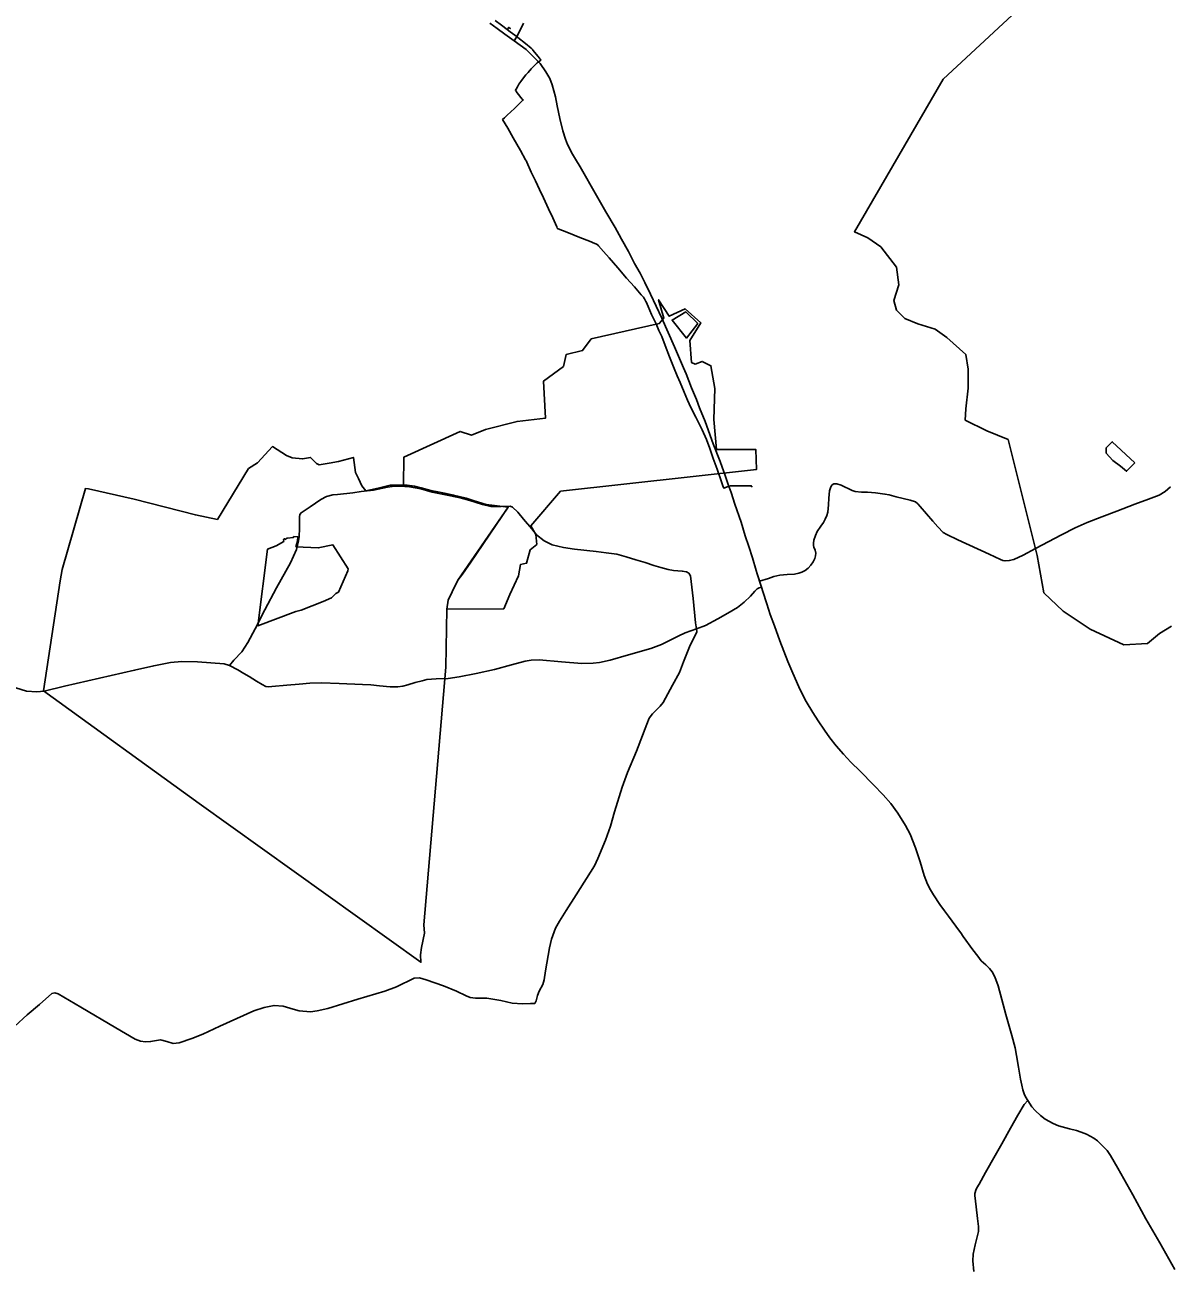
# Model space of a CAD drawing. Extents: x -789162 to -606354, y -1062736 to -945481.
# Drawn here: x -723098 to -717497, y -996167 to -990079 of the extents above; entities that cross this region are included whole.
import ezdxf

# ---------------------------------------------------------------- set-up
doc = ezdxf.new("R2010")
doc.units = 0
for name, color, linetype in [('_SIRSI VZTAHY_OP vodnich zdroju II stupne', 7, 'Continuous'), ('_SIRSI VZTAHY_SILNICE I TRIDY_STAV', 7, 'Continuous'), ('_SIRSI VZTAHY_SILNICE II TRIDY_STAV', 7, 'Continuous'), ('_SIRSI VZTAHY_SILNICE III TRIDY_STAV', 7, 'Continuous'), ('_SIRSI VZTAHY_VTL PLYNOVOD', 7, 'Continuous')]:
    doc.layers.add(name, color=color, linetype=linetype)

msp = doc.modelspace()

# ---------------------------------------------------------------- linework, layer by layer
at = {"layer": '_SIRSI VZTAHY_OP vodnich zdroju II stupne'}
msp.add_lwpolyline([(-717490.7, -993019.5), (-717548.9, -993053.9), (-717607.1, -993104.2), (-717723.5, -993109.5), (-717887.6, -993032.8), (-718019.9, -992945.5), (-718115.1, -992855.5), (-718146.9, -992672.9), (-718289.8, -992106.7), (-718392.9, -992064.4), (-718498.8, -992011.5), (-718496.1, -991955.9), (-718485.5, -991855.4), (-718485.5, -991762.8), (-718496.1, -991691.3), (-718588.7, -991606.7), (-718646.9, -991567), (-718731.6, -991540.5), (-718795.1, -991514.1), (-718834.8, -991474.4), (-718848, -991426.8), (-718824.2, -991350), (-718834.8, -991262.7), (-718911.5, -991164.8), (-718975, -991119.8), (-719041.2, -991090.7), (-718607.8, -990343.5), (-718246.4, -990010.3)], dxfattribs=at)
for points in [[(-720734.3, -992436.5), (-720802.2, -992428.6), (-720841.9, -992424.1), (-720906.5, -992403.7), (-720940.5, -992392.3), (-721001.7, -992377.6), (-721037.2, -992370.4), (-721112.8, -992356.1), (-721193.2, -992334.5), (-721247.5, -992330), (-721244.3, -992192.5), (-720969.3, -992066.3), (-720914.3, -992085.7), (-720846.4, -992056.6), (-720691.1, -992017.8), (-720552, -992001.6), (-720561.7, -991820.4), (-720464.6, -991749.2), (-720451.7, -991691), (-720370.8, -991671.6), (-720328.8, -991613.4), (-719995.5, -991539), (-719972.9, -991513.1), (-719998.8, -991422.5), (-719947, -991503.4), (-719869.4, -991467.8), (-719791.7, -991535.7), (-719845.9, -991621.3), (-719838, -991729.8), (-719819.4, -991737.7), (-719785.1, -991724.5), (-719742.7, -991745.6), (-719724.2, -991856.8), (-719729.5, -992007.6), (-719716.3, -992155.7), (-719523.1, -992155.7), (-719520.5, -992253.6), (-720478.3, -992359.5), (-720623.8, -992528.8), (-720600, -992571.1), (-720594.7, -992618.8), (-720626.4, -992645.2), (-720645, -992711.4), (-720674.1, -992716.6), (-720684.6, -992772.2), (-720727, -992864.8), (-720756.1, -992933.6), (-721034.6, -992935.2), (-721028.9, -992891), (-721008.5, -992851.3), (-720980.2, -992794.6)], [(-719806.4, -991538.9), (-719862.1, -991610.4), (-719933, -991522.1), (-719865.1, -991482.3)], [(-721034.6, -992935.2), (-721039.1, -993219.6), (-721146.8, -994478.6), (-721144.5, -994519.4), (-721158.1, -994589.7), (-721163.8, -994626), (-721161.5, -994662.2), (-722246, -993886), (-723007.5, -993335.2), (-722926, -992796.9), (-722915.8, -992741.4), (-722802.4, -992345.9), (-722786.6, -992348.1), (-722563.3, -992398), (-722264.1, -992475.1), (-722156.5, -992496.6), (-722004.6, -992248.4), (-721960.4, -992220.1), (-721887.9, -992140.8), (-721818.8, -992185), (-721791.6, -992195.2), (-721740.6, -992200.8), (-721700.9, -992194), (-721672.6, -992223.5), (-721659, -992230.3), (-721610.3, -992222.4), (-721564.9, -992214.4), (-721491.3, -992194), (-721481.1, -992267.7), (-721466.3, -992297.1), (-721450.5, -992333.4), (-721431.2, -992357.2), (-721370, -992343.6), (-721311.1, -992330), (-721296.3, -992330), (-721229.5, -992330), (-721193.2, -992334.5), (-721160.4, -992342.5), (-721112.8, -992356.1), (-721070.8, -992364), (-721001.7, -992377.6), (-720940.5, -992392.3), (-720906.5, -992403.7), (-720841.9, -992424.1), (-720802.2, -992428.6), (-720734.3, -992436.5), (-720917.8, -992705.1), (-720958.6, -992764), (-720980.2, -992794.6), (-721008.5, -992851.3), (-721028.9, -992891)], [(-717669.8, -992220.2), (-717709.8, -992261.7), (-717739.4, -992236), (-717777.3, -992209.6), (-717809.8, -992172.9), (-717809.6, -992147.1), (-717780, -992117.5)], [(-721773.2, -992631.3), (-721663.9, -992636.3), (-721592, -992621.3), (-721518, -992738.4), (-721518.8, -992748.9), (-721564.1, -992852), (-721577.3, -992859.8), (-721598.7, -992880.9), (-721640.4, -992898.7), (-721747.9, -992940.2), (-721772.9, -992947.7), (-721959.5, -993016.5), (-721911.1, -992642.2), (-721870.3, -992625.7), (-721831.9, -992604.3), (-721833.2, -992595), (-721828.6, -992591.3), (-721826.4, -992594.4), (-721815.4, -992588.6), (-721784.9, -992585.9), (-721784.7, -992581), (-721763.1, -992582.8), (-721765.1, -992604)]]:
    msp.add_lwpolyline(points, close=True, dxfattribs=at)
at = {"layer": '_SIRSI VZTAHY_SILNICE I TRIDY_STAV'}
for points in [[(-720706, -990157.1), (-720751.6, -990124.7), (-720789, -990096.6), (-720824.2, -990070.6)], [(-720706, -990157.1), (-720647.5, -990199.6), (-720607.1, -990237.9), (-720578.6, -990268.3), (-720551.2, -990307.8), (-720531.6, -990340.6), (-720518.9, -990372.4), (-720502.9, -990430.8), (-720494.7, -990475.1), (-720482.2, -990535.9), (-720467.6, -990596.9), (-720454.7, -990636.9), (-720444.9, -990663.8), (-720432.3, -990688), (-720424.3, -990702.5), (-720404.9, -990735.3), (-720382.9, -990772.2), (-720302.2, -990913.4), (-720257.4, -990992.8), (-720242.1, -991018), (-720226.9, -991044.4), (-720212.1, -991068.9), (-720191.1, -991106.2), (-720179.8, -991127.4), (-720146.3, -991186.9), (-720116.1, -991244.8), (-720089.9, -991293.5), (-720066.7, -991338.2), (-720038, -991394.8), (-719983, -991512.2), (-719921.2, -991653.7), (-719876.4, -991755.8), (-719864.9, -991785.6), (-719837.8, -991852.8), (-719813.8, -991909.9), (-719798.8, -991951.2), (-719770.5, -992018.8), (-719731.8, -992127.1), (-719698.4, -992214.4), (-719671.2, -992286.4), (-719658.4, -992325.4), (-719643.8, -992366), (-719625.6, -992422.9), (-719595.2, -992510.4), (-719575.4, -992576.6), (-719558.4, -992629.5), (-719540.5, -992684.1), (-719521.7, -992746.8), (-719516.1, -992763.3), (-719508.2, -992787.6), (-719504.8, -992798)], [(-719504.8, -992798), (-719495.4, -992828.9)], [(-719495.4, -992828.9), (-719489.6, -992849.8), (-719469.5, -992909.2), (-719452.5, -992961.9), (-719431.9, -993017.4), (-719405.9, -993089.9), (-719366.2, -993191.2), (-719347.1, -993236.6), (-719308.1, -993326.2), (-719276.5, -993387.8), (-719245.1, -993440.5), (-719218.5, -993481.4), (-719187, -993527.8), (-719160.8, -993565.3), (-719129.9, -993603.4), (-719094.6, -993645.4), (-719059.3, -993683.1), (-719012.8, -993728.6), (-718947.6, -993795.1), (-718899.9, -993843.1), (-718862.7, -993885.2), (-718828.1, -993933.6), (-718791.2, -993993.4), (-718768.9, -994036.3), (-718741.8, -994102.1), (-718718.9, -994171.2), (-718699.3, -994237.5), (-718683, -994279.8), (-718669.1, -994308.6), (-718654.9, -994332.8), (-718623.5, -994380.3), (-718601.2, -994410.3), (-718581.5, -994436.8), (-718528, -994510.5), (-718521.3, -994518.8), (-718509.1, -994536.8), (-718462.4, -994600.7), (-718437.8, -994633.1), (-718420.7, -994655.2), (-718398, -994675.4), (-718379.8, -994692.2), (-718366.7, -994708.5), (-718353.9, -994732.7), (-718338.9, -994776.9), (-718320.8, -994843.7), (-718300.8, -994917.4), (-718271.6, -995019.9), (-718254.9, -995080.7), (-718247.8, -995117.7), (-718237.9, -995174.3), (-718229, -995233.7), (-718222.9, -995263.2), (-718217.2, -995286), (-718210.8, -995304.9), (-718203.7, -995319.8), (-718193.7, -995337.8)], [(-718193.7, -995337.8), (-718172.9, -995368.9), (-718157.8, -995386.3), (-718130.8, -995412), (-718108.4, -995429), (-718069.2, -995451.1), (-718042.7, -995461.2), (-717989.9, -995476.7), (-717955.6, -995485.2), (-717931.9, -995492.4), (-717905.9, -995503), (-717871, -995522.3), (-717852.2, -995535.8), (-717829.8, -995557.5), (-717805.6, -995583), (-717788.4, -995606.8), (-717753.4, -995669.4), (-717679.8, -995798.8), (-717615.1, -995915.9), (-717547.4, -996034.3), (-717474.6, -996164.1)]]:
    msp.add_lwpolyline(points, dxfattribs=at)
at = {"layer": '_SIRSI VZTAHY_SILNICE II TRIDY_STAV'}
for points in [[(-719504.8, -992798), (-719461.3, -992785), (-719434.8, -992776.3), (-719406.6, -992769.7), (-719370.9, -992766), (-719334.4, -992763.8), (-719313.3, -992759.3), (-719298.2, -992754.5), (-719281.8, -992745.9), (-719267.5, -992735.6), (-719254.8, -992720.4), (-719243.5, -992705), (-719234.4, -992687.4), (-719230.9, -992674.8), (-719229.5, -992662.5), (-719232.6, -992647.4), (-719239.7, -992631.9), (-719241.4, -992624.5), (-719241.6, -992613.4), (-719239.5, -992598.6), (-719232.3, -992574.8), (-719223.9, -992556.6), (-719205.3, -992529.5), (-719193.2, -992512.3), (-719184.6, -992496.4), (-719175.4, -992477.1), (-719171.9, -992461.3), (-719167.7, -992425.4), (-719165.6, -992392.4), (-719162.8, -992357), (-719159, -992342.6), (-719155.1, -992334.7), (-719149.5, -992327.6), (-719141.1, -992323.3), (-719127.4, -992323.1), (-719105.5, -992329.5), (-719051.8, -992355.2), (-719037.1, -992360.5), (-719005.9, -992363.1), (-718977.8, -992364.1), (-718938.2, -992366.8), (-718891.9, -992373.3), (-718871.6, -992377.1), (-718836.4, -992386), (-718768, -992402.8), (-718743.2, -992411.7), (-718731.3, -992420.1), (-718719.9, -992433), (-718657.4, -992505.1), (-718632.5, -992533.1), (-718606.8, -992560.3), (-718588.6, -992570.9), (-718535.3, -992597.2), (-718381.7, -992666.9), (-718326.8, -992693.3), (-718315.3, -992697.4), (-718304.1, -992699.6), (-718284.2, -992698.2), (-718261.9, -992692.1), (-718216, -992671.1), (-718156.3, -992639), (-718027.8, -992572.2), (-717961.8, -992537.9), (-717902.6, -992511.9), (-717831.8, -992485), (-717758.5, -992456.3), (-717670.1, -992422.3), (-717602.6, -992398.2), (-717550.5, -992377.9), (-717520.9, -992360.3), (-717495.3, -992336.9)], [(-719812.8, -993031.8), (-719770.4, -993014.8), (-719708.9, -992983.2), (-719659.9, -992955.2), (-719613.2, -992927.1), (-719580.8, -992900.8), (-719549.9, -992872.1), (-719528.7, -992847), (-719517.1, -992836.3), (-719506.6, -992831.7), (-719495.4, -992828.9)], [(-722098.3, -993210.4), (-722057.1, -993232.9), (-722027.3, -993250.3), (-722002.1, -993264.9), (-721965.6, -993287.2), (-721938.3, -993304.7), (-721919.6, -993314), (-721906.1, -993315.6), (-721890.3, -993313.6), (-721817.4, -993307.4), (-721756.9, -993301.9), (-721704.2, -993298.1), (-721647.6, -993296.4), (-721560.7, -993299.7), (-721447.6, -993303.3), (-721406.4, -993305.1), (-721364.6, -993311.3), (-721312.4, -993316.2), (-721274.6, -993316.1), (-721249.9, -993312), (-721225, -993305.2), (-721189.3, -993293.7), (-721155.9, -993285.6), (-721133.2, -993279.5), (-721086.4, -993276.7), (-721027.6, -993274.4), (-720975, -993266.2), (-720891.4, -993250.8), (-720802.4, -993230.5), (-720719, -993208.5), (-720652.2, -993189.8), (-720621.7, -993185.2), (-720583.1, -993183.2), (-720473.4, -993193.1), (-720374.1, -993200.8), (-720319.4, -993199.7), (-720288.3, -993196.2), (-720236.1, -993185.2), (-720146.4, -993158.2), (-720036.6, -993128), (-719984, -993108), (-719900.8, -993066), (-719869.1, -993052), (-719812.8, -993031.8)], [(-723169.2, -993312.3), (-723090.1, -993336), (-723040.6, -993340.4), (-723003.9, -993336.8), (-722904.9, -993312.9), (-722562, -993234.3), (-722468, -993212.3), (-722385.6, -993196.4), (-722331.6, -993191.5), (-722254.8, -993193.7), (-722124.6, -993203.3), (-722098.3, -993210.4)], [(-718457.3, -996174.2), (-718461.9, -996122.5), (-718460.4, -996089.9), (-718451.1, -996044.4), (-718441.8, -996011.3), (-718434, -995978.3), (-718434.5, -995953.4), (-718439.2, -995915.2), (-718446.4, -995858.3), (-718452.2, -995803.1), (-718451.8, -995793.5), (-718451.1, -995788.3), (-718447.4, -995776.9), (-718442.3, -995765.8), (-718431.5, -995747), (-718399.3, -995689.8), (-718353.5, -995607.8), (-718320.4, -995549.3), (-718277.4, -995473.7), (-718241.7, -995409.6), (-718210.7, -995357.7), (-718193.7, -995337.8)]]:
    msp.add_lwpolyline(points, dxfattribs=at)
at = {"layer": '_SIRSI VZTAHY_SILNICE III TRIDY_STAV'}
for points in [[(-720706, -990157.1), (-720694.3, -990139.2), (-720683, -990118), (-720659.5, -990069.9)], [(-722098.3, -993210.4), (-722076.3, -993185.2), (-722038.1, -993143.8), (-722008.3, -993098.1), (-721972, -993032.1), (-721925.6, -992938.8), (-721868.2, -992831.2), (-721799, -992709.2), (-721770.7, -992643.4), (-721760, -992602.1), (-721757.2, -992580.6), (-721754.8, -992540.5), (-721755.1, -992484.8), (-721753.7, -992472.3), (-721747.8, -992464.6), (-721703.3, -992436.1), (-721651.4, -992399.5), (-721624, -992385.2), (-721591.8, -992376.9), (-721569.8, -992375.4), (-721495, -992367.4), (-721453.6, -992361.2), (-721393.7, -992354), (-721325.6, -992339.7), (-721291.4, -992333.5), (-721265.1, -992334.2), (-721217.9, -992337.4), (-721161.3, -992347.9), (-721106.4, -992363.5), (-721049.6, -992374.8), (-720970.2, -992391.9), (-720922.2, -992403.8), (-720860.7, -992424.7), (-720820.3, -992433.3), (-720769.5, -992433), (-720725.6, -992432.1), (-720713.8, -992437.8), (-720687.6, -992461.9), (-720660, -992495.7), (-720619.2, -992543.3), (-720596.2, -992572.5), (-720558.9, -992602.2), (-720519.7, -992621.8), (-720463.7, -992634.4), (-720410, -992641.8), (-720304.4, -992654.4), (-720254.8, -992659.9), (-720203.4, -992667), (-720157.5, -992679.9), (-720110.1, -992694.8), (-720065.4, -992708.1), (-720021.9, -992722.4), (-719988.3, -992731.4), (-719951.9, -992741.9), (-719926.9, -992746.3), (-719883.2, -992749.1), (-719862.6, -992753.4), (-719851.1, -992759.7), (-719842.2, -992773.1), (-719829.9, -992884.1), (-719819.3, -993002.8), (-719812.8, -993031.8)], [(-719812.8, -993031.8), (-719812.4, -993046), (-719847.4, -993119.5), (-719876.7, -993193.3), (-719896.7, -993245.3), (-719930.6, -993306.5), (-719976.2, -993392.8), (-719991, -993410.8), (-720009.2, -993427.9), (-720029.2, -993448.1), (-720044.7, -993469.2), (-720056.9, -993497.7), (-720106.7, -993630.6), (-720151.7, -993734.2), (-720177.2, -993806.6), (-720214.8, -993926.2), (-720234.7, -993997.1), (-720258.5, -994065.1), (-720295.7, -994154.3), (-720313.3, -994190.8), (-720401.9, -994332.5), (-720450.4, -994408.4), (-720483.6, -994461.8), (-720504, -994496.2), (-720522.6, -994549.3), (-720533.1, -994592.4), (-720551.8, -994703.8), (-720558.7, -994747.6), (-720564.8, -994770.5), (-720583.5, -994803), (-720590.8, -994825), (-720597.3, -994851.2), (-720604.5, -994864.5), (-720626.3, -994864.3), (-720665.3, -994865.3), (-720714.6, -994861.5), (-720770.2, -994849.8), (-720839.5, -994837.7), (-720895.1, -994837.2), (-720920.8, -994834.4), (-720940.2, -994827), (-720987.9, -994804.2), (-721051.1, -994777.9), (-721135.7, -994748.5), (-721168.6, -994738.4), (-721195.1, -994739.7), (-721281.1, -994782.2), (-721337.2, -994803.4), (-721469.8, -994842.2), (-721616.7, -994887.6), (-721669.4, -994900.4), (-721701.3, -994904.4), (-721756.9, -994900.1), (-721785.6, -994891.6), (-721835.1, -994876.3), (-721879.7, -994873.1), (-721927.9, -994883.1), (-721978, -994900.4), (-722145.8, -994974.7), (-722227.4, -995013.5), (-722282.3, -995034.6), (-722343.5, -995055.7), (-722373.4, -995058.8), (-722404.2, -995050.2), (-722435, -995042.1), (-722483.6, -995050.3), (-722508.1, -995051.8), (-722532.4, -995047.5), (-722558.6, -995038.9), (-722653.5, -994982.5), (-722825.7, -994882.2), (-722936.4, -994816.6), (-722952, -994812.3), (-722966.2, -994815.2), (-723026.3, -994869.3), (-723087.1, -994919.6), (-723147.6, -994974.9)]]:
    msp.add_lwpolyline(points, dxfattribs=at)
at = {"layer": '_SIRSI VZTAHY_VTL PLYNOVOD'}
for points in [[(-720740, -990101.8), (-720767.2, -990080.9), (-720797.8, -990057.7)], [(-719544.3, -992336.2), (-719544.6, -992336.2), (-719545.5, -992336.2), (-719545.5, -992332.3), (-719546.9, -992332.3), (-719573.6, -992332.3), (-719605.3, -992332.2), (-719648.1, -992333.3), (-719648.2, -992333.3), (-719651.1, -992334.2), (-719663.1, -992338.2), (-719663.3, -992338.2), (-719666.9, -992339.5), (-719680.1, -992343.9), (-719684.7, -992332.3), (-719691.5, -992312.4), (-719713.2, -992251.4), (-719732.1, -992199), (-719748.6, -992150.8), (-719765, -992105.4), (-719786.5, -992058.2), (-719794.6, -992043), (-719817.1, -991997.6), (-719841.3, -991949), (-719858.3, -991913.6), (-719874.3, -991874.6), (-719893.6, -991827.8), (-719907.5, -991794.7), (-719922.5, -991759.5), (-719946.4, -991701.4), (-719967.5, -991646.2), (-719983.5, -991603.3), (-719997.2, -991572.9), (-720011.4, -991541.3), (-720032.9, -991495), (-720050.2, -991456.3), (-720060.3, -991433.3), (-720061, -991431.9), (-720061.6, -991430.6), (-720061.6, -991430.6), (-720063, -991427.6), (-720064.9, -991424.1), (-720066.4, -991421), (-720068.1, -991418.4), (-720070.6, -991414.2), (-720073.5, -991410.6), (-720076.1, -991407.1), (-720079.3, -991403.6), (-720084.4, -991398.1), (-720117.2, -991359.7), (-720155.4, -991316.6), (-720198.6, -991267), (-720240.8, -991217.6), (-720268, -991186.8), (-720292.9, -991158.5), (-720295.1, -991156.5), (-720297.3, -991155), (-720300.1, -991153), (-720300.2, -991152.9), (-720302, -991151.7), (-720306.3, -991149), (-720311, -991147), (-720336.4, -991137.2), (-720384.7, -991119.1), (-720440.3, -991096.4), (-720440.3, -991096.4), (-720468.9, -991085), (-720490.9, -991075.8), (-720493.1, -991074.3), (-720493.5, -991074.1), (-720494.4, -991072.3), (-720497.3, -991065.8), (-720517, -991022.4), (-720537, -990978.2), (-720562, -990925.1), (-720581.7, -990883.1), (-720601.1, -990841.2), (-720621.7, -990799.1), (-720644, -990749.5), (-720645.8, -990746), (-720649.8, -990738.1), (-720675.2, -990692.7), (-720710, -990631.6), (-720736.8, -990583.8), (-720762.2, -990541.6), (-720752, -990532.8), (-720739, -990520.5), (-720704.3, -990487.3), (-720690.6, -990473.9), (-720673.9, -990458.3), (-720662.4, -990447.3), (-720661.9, -990446.7), (-720661.9, -990446.7), (-720662, -990445.4), (-720665.8, -990441.4), (-720690.4, -990410.4), (-720698.9, -990398.7), (-720695.6, -990392.7), (-720689.3, -990381.8), (-720681.8, -990369.1), (-720673.6, -990356.1), (-720659.5, -990337.6), (-720648, -990323.8), (-720637.6, -990311.6), (-720621.7, -990293.4), (-720621.7, -990293.4), (-720607.2, -990278.4), (-720592.7, -990264.7), (-720580.8, -990255.7), (-720576.7, -990252.5), (-720574.6, -990250.7), (-720574.6, -990250), (-720574.6, -990250), (-720574.5, -990249.5), (-720577.6, -990245.9), (-720588.6, -990232.8), (-720613.8, -990202.1), (-720616.1, -990198.8), (-720618.3, -990195.6), (-720618.3, -990195.6), (-720619.9, -990194.3), (-720622.7, -990192.1), (-720649.7, -990170.5), (-720688.2, -990140.5), (-720688.2, -990140.5), (-720688.2, -990140.5), (-720696.3, -990134.6), (-720702.8, -990129.8), (-720724.7, -990113.2), (-720740, -990101.8)], [(-720740, -990101.8), (-720740, -990101.7), (-720731.6, -990090.9), (-720726.1, -990095), (-720725.9, -990095.1), (-720725.7, -990095.2)], [(-720725.7, -990095.2), (-720725.4, -990094.8), (-720725.3, -990094.9), (-720725, -990095), (-720725, -990095), (-720724.7, -990095.3), (-720725, -990095.7)], [(-720725, -990095.7), (-720725.4, -990095.5), (-720725.5, -990095.4), (-720725.7, -990095.2)], [(-720723.5, -990096.9), (-720723.6, -990096.8), (-720724.1, -990096.4), (-720724.2, -990096.3), (-720724.3, -990096.3), (-720724.8, -990095.9), (-720725, -990095.7)], [(-719544.3, -992336.2), (-719544.3, -992335.6), (-719544.1, -992335.6), (-719543.8, -992335.6), (-719543.7, -992335.6), (-719543.4, -992335.6), (-719543.4, -992336.2)], [(-719544.3, -992336.2), (-719544, -992336.2), (-719543.8, -992336.2), (-719543.4, -992336.2)], [(-719543.4, -992336.2), (-719543, -992336.2), (-719542.6, -992336.2), (-719542.6, -992335.4), (-719542.6, -992335.3), (-719542.6, -992335.2), (-719542.5, -992334.9), (-719542.5, -992334.8), (-719542.5, -992334.7), (-719542.5, -992334.6), (-719542.5, -992334.5)]]:
    msp.add_lwpolyline(points, dxfattribs=at)

doc.saveas('drawing.dxf')
